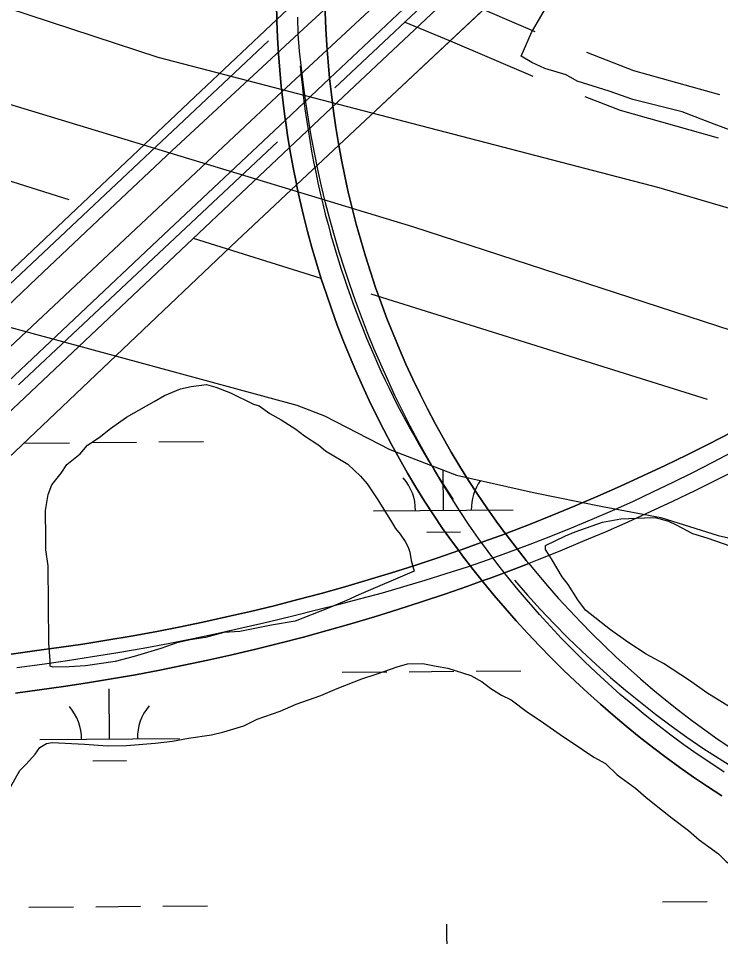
# Model space of a CAD drawing. Extents: x 3568792 to 3606828, y 529143 to 554785.
# Drawn here: x 3601854 to 3602357, y 537436 to 538094 of the extents above; entities that cross this region are included whole.
import ezdxf

# ---------------------------------------------------------------- set-up
doc = ezdxf.new("R2010")
doc.units = 0
for name, color, linetype in [('V-BRDG-OTLN', 7, 'Continuous'), ('V-ROAD-CNTR', 7, 'Continuous'), ('V-SITE-VEGE', 7, 'Continuous'), ('V-TOPO-SHOR', 7, 'Continuous'), ('V-WETL-SWMP', 7, 'Continuous')]:
    doc.layers.add(name, color=color, linetype=linetype)

msp = doc.modelspace()

# ---------------------------------------------------------------- linework, layer by layer
at = {"layer": 'V-BRDG-OTLN'}
for p, q in [((3602083.5, 538003.39), (3602235.84, 538146.44)), ((3602085.42, 537992.92), (3602083.5, 538003.39)), ((3602087.75, 537981.32), (3602085.42, 537992.92)), ((3602090.29, 537969.76), (3602087.75, 537981.32)), ((3602093.04, 537958.25), (3602090.29, 537969.76)), ((3602095.99, 537946.79), (3602093.04, 537958.25)), ((3602099.15, 537935.38), (3602095.99, 537946.79)), ((3602102.51, 537924.04), (3602099.15, 537935.38)), ((3602106.07, 537912.75), (3602102.51, 537924.04)), ((3602109.83, 537901.53), (3602106.07, 537912.75)), ((3602113.79, 537890.38), (3602109.83, 537901.53)), ((3602117.95, 537879.3), (3602113.79, 537890.38)), ((3602122.31, 537868.3), (3602117.95, 537879.3)), ((3602126.86, 537857.37), (3602122.31, 537868.3)), ((3602131.6, 537846.53), (3602126.86, 537857.37)), ((3602136.54, 537835.77), (3602131.6, 537846.53)), ((3602141.67, 537825.11), (3602136.54, 537835.77)), ((3602146.98, 537814.54), (3602141.67, 537825.11)), ((3602152.49, 537804.06), (3602146.98, 537814.54)), ((3602158.18, 537793.68), (3602152.49, 537804.06)), ((3602164.05, 537783.41), (3602158.18, 537793.68)), ((3602348.76, 537789.51), (3602364.45, 537797.56)), ((3602364.45, 537797.56), (3602348.76, 537789.51)), ((3602332.98, 537781.65), (3602348.76, 537789.51)), ((3602348.76, 537789.51), (3602332.98, 537781.65)), ((3602170.11, 537773.24), (3602164.05, 537783.41)), ((3602317.11, 537773.96), (3602332.98, 537781.65)), ((3602332.98, 537781.65), (3602317.11, 537773.96)), ((3602176.34, 537763.19), (3602170.11, 537773.24)), ((3602301.16, 537766.45), (3602317.11, 537773.96)), ((3602317.11, 537773.96), (3602301.16, 537766.45)), ((3602285.12, 537759.13), (3602301.16, 537766.45)), ((3602301.16, 537766.45), (3602285.12, 537759.13)), ((3602369.84, 537771.55), (3602354.14, 537763.55)), ((3602182.82, 537753.33), (3602176.34, 537763.19)), ((3602268.99, 537751.99), (3602285.12, 537759.13)), ((3602285.12, 537759.13), (3602268.99, 537751.99)), ((3602354.14, 537763.55), (3602338.35, 537755.73)), ((3602189.47, 537743.59), (3602182.82, 537753.33)), ((3602252.79, 537745.03), (3602268.99, 537751.99)), ((3602268.99, 537751.99), (3602252.79, 537745.03)), ((3602338.35, 537755.73), (3602322.47, 537748.09)), ((3602322.47, 537748.09), (3602306.51, 537740.62)), ((3602196.29, 537733.97), (3602189.47, 537743.59)), ((3602236.51, 537738.25), (3602252.79, 537745.03)), ((3602252.79, 537745.03), (3602236.51, 537738.25)), ((3602306.51, 537740.62), (3602290.46, 537733.34)), ((3602202.85, 537725.05), (3602196.29, 537733.97)), ((3602220.15, 537731.66), (3602236.51, 537738.25)), ((3602236.51, 537738.25), (3602220.15, 537731.66)), ((3602290.46, 537733.34), (3602274.33, 537726.24)), ((3602203.84, 537725.41), (3602220.15, 537731.66)), ((3602220.15, 537731.66), (3602203.84, 537725.41)), ((3602274.33, 537726.24), (3602258.12, 537719.33)), ((3602202.85, 537725.05), (3602203.84, 537725.41)), ((3602203.84, 537725.41), (3602202.85, 537725.05)), ((3602203.28, 537724.47), (3602202.85, 537725.05)), ((3602210.43, 537715.09), (3602203.28, 537724.47)), ((3602258.12, 537719.33), (3602241.84, 537712.6)), ((3602217.75, 537705.85), (3602210.43, 537715.09)), ((3602241.84, 537712.6), (3602225.48, 537706.06)), ((3602219.48, 537703.74), (3602217.75, 537705.85)), ((3602225.48, 537706.06), (3602219.48, 537703.74)), ((3602192.54, 537693.53), (3602209.04, 537699.7)), ((3602209.04, 537699.7), (3602219.48, 537703.74)), ((3602219.48, 537703.74), (3602225.23, 537696.73)), ((3602186.17, 537691.23), (3602192.54, 537693.53)), ((3602225.23, 537696.73), (3602232.88, 537687.75)), ((3602159.32, 537681.76), (3602175.96, 537687.55)), ((3602175.96, 537687.55), (3602186.17, 537691.23)), ((3602186.17, 537691.23), (3602187.02, 537690.16)), ((3602187.02, 537690.16), (3602186.17, 537691.23)), ((3602187.02, 537690.16), (3602194.73, 537680.81)), ((3602194.73, 537680.81), (3602187.02, 537690.16)), ((3602232.88, 537687.75), (3602240.68, 537678.91)), ((3602142.61, 537676.15), (3602159.32, 537681.76)), ((3602194.73, 537680.81), (3602202.6, 537671.59)), ((3602202.6, 537671.59), (3602194.73, 537680.81)), ((3602125.84, 537670.74), (3602142.61, 537676.15)), ((3602240.68, 537678.91), (3602248.64, 537670.21)), ((3602109.01, 537665.52), (3602125.84, 537670.74)), ((3602202.6, 537671.59), (3602210.61, 537662.5)), ((3602210.61, 537662.5), (3602202.6, 537671.59)), ((3602248.64, 537670.21), (3602256.74, 537661.65)), ((3602075.18, 537655.65), (3602092.13, 537660.49)), ((3602092.13, 537660.49), (3602109.01, 537665.52)), ((3602210.61, 537662.5), (3602218.78, 537653.55)), ((3602218.78, 537653.55), (3602210.61, 537662.5)), ((3602256.74, 537661.65), (3602265, 537653.23)), ((3602058.19, 537651.01), (3602075.18, 537655.65)), ((3602218.78, 537653.55), (3602227.1, 537644.74)), ((3602227.1, 537644.74), (3602218.78, 537653.55)), ((3602265, 537653.23), (3602273.41, 537644.96)), ((3602041.14, 537646.56), (3602058.19, 537651.01)), ((3602006.9, 537638.24), (3602024.04, 537642.3)), ((3602024.04, 537642.3), (3602041.14, 537646.56)), ((3602227.1, 537644.74), (3602235.56, 537636.07)), ((3602235.56, 537636.07), (3602227.1, 537644.74)), ((3602273.41, 537644.96), (3602281.96, 537636.85)), ((3601972.48, 537630.71), (3601989.71, 537634.38)), ((3601989.71, 537634.38), (3602006.9, 537638.24)), ((3602235.56, 537636.07), (3602244.17, 537627.54)), ((3602244.17, 537627.54), (3602235.56, 537636.07)), ((3602281.96, 537636.85), (3602290.65, 537628.88)), ((3601937.91, 537623.96), (3601955.22, 537627.23)), ((3601955.22, 537627.23), (3601972.48, 537630.71)), ((3602244.17, 537627.54), (3602252.91, 537619.16)), ((3602252.91, 537619.16), (3602244.17, 537627.54)), ((3602290.65, 537628.88), (3602299.48, 537621.08)), ((3601903.64, 537618.12), (3601920.79, 537620.94)), ((3601920.79, 537620.94), (3601937.91, 537623.96)), ((3602299.48, 537621.08), (3602308.45, 537613.43)), ((3601869.24, 537613.08), (3601886.45, 537615.5)), ((3601886.45, 537615.5), (3601903.64, 537618.12)), ((3602252.91, 537619.16), (3602261.8, 537610.92)), ((3602261.8, 537610.92), (3602252.91, 537619.16)), ((3601852, 537610.86), (3601869.24, 537613.08)), ((3602261.8, 537610.92), (3602270.83, 537602.83)), ((3602270.83, 537602.83), (3602261.8, 537610.92)), ((3602308.45, 537613.43), (3602317.55, 537605.94)), ((3602270.83, 537602.83), (3602279.98, 537594.9)), ((3602279.98, 537594.9), (3602270.83, 537602.83)), ((3602317.55, 537605.94), (3602326.78, 537598.61)), ((3602279.98, 537594.9), (3602289.27, 537587.12)), ((3602289.27, 537587.12), (3602279.98, 537594.9)), ((3602326.78, 537598.61), (3602336.15, 537591.45)), ((3602336.15, 537591.45), (3602345.63, 537584.46)), ((3602289.27, 537587.12), (3602298.7, 537579.51)), ((3602298.7, 537579.51), (3602289.27, 537587.12)), ((3602345.63, 537584.46), (3602355.24, 537577.64)), ((3602298.7, 537579.51), (3602308.24, 537572.05)), ((3602308.24, 537572.05), (3602298.7, 537579.51)), ((3602355.24, 537577.64), (3602364.96, 537570.99)), ((3602308.24, 537572.05), (3602317.91, 537564.75)), ((3602317.91, 537564.75), (3602308.24, 537572.05)), ((3602317.91, 537564.75), (3602327.7, 537557.61)), ((3602327.7, 537557.61), (3602317.91, 537564.75)), ((3602327.7, 537557.61), (3602337.6, 537550.64)), ((3602337.6, 537550.64), (3602327.7, 537557.61)), ((3602337.6, 537550.64), (3602347.63, 537543.84)), ((3602347.63, 537543.84), (3602337.6, 537550.64)), ((3602347.63, 537543.84), (3602357.76, 537537.21)), ((3602357.76, 537537.21), (3602347.63, 537543.84))]:
    msp.add_line(p, q, dxfattribs=at)
for points in [[(3601703.46, 537676.21), (3602090.81, 538042.26), (3602544.77, 538468.86), (3602577.78, 538501.03), (3602610.94, 538533.06), (3602644.23, 538564.94), (3602677.65, 538596.69), (3602710.12, 538627.26)], [(3601819.05, 537862.39), (3601867.23, 537908.18), (3601915.56, 537953.81), (3601964.03, 537999.29), (3602012.64, 538044.62), (3602061.4, 538089.79), (3602110.3, 538134.81), (3602159.35, 538179.67), (3602214.62, 538231.43), (3602269.72, 538283.37), (3602324.67, 538335.48), (3602379.45, 538387.76), (3602434.07, 538440.22), (3602488.52, 538492.85), (3602550.4, 538550.97), (3602612.22, 538609.17)], [(3602073.55, 538126.02), (3602039.09, 538093.48), (3602038.82, 538104.04)], [(3602038.82, 538104.04), (3602039.09, 538093.48), (3601980.41, 538038.07), (3601850.77, 537915.36)], [(3602359.52, 537554.15), (3602349.79, 537560.52), (3602340.17, 537567.07), (3602330.67, 537573.79), (3602321.3, 537580.68), (3602312.05, 537587.75), (3602302.93, 537594.97), (3602293.94, 537602.37), (3602285.09, 537609.92), (3602276.38, 537617.64), (3602267.81, 537625.51), (3602259.38, 537633.54), (3602251.09, 537641.71), (3602242.96, 537650.04), (3602234.98, 537658.51), (3602227.15, 537667.13), (3602219.48, 537675.88), (3602211.97, 537684.78), (3602204.63, 537693.81), (3602197.44, 537702.97), (3602190.43, 537712.26), (3602183.58, 537721.68), (3602176.91, 537731.21), (3602170.4, 537740.87), (3602164.08, 537750.64), (3602157.93, 537760.53), (3602151.96, 537770.53), (3602146.18, 537780.63), (3602140.28, 537791.36), (3602134.55, 537802.19), (3602129.01, 537813.12), (3602123.65, 537824.13), (3602118.48, 537835.23), (3602113.49, 537846.42), (3602108.68, 537857.69), (3602104.07, 537869.03), (3602099.64, 537880.45), (3602095.41, 537891.95), (3602091.36, 537903.51), (3602087.51, 537915.14), (3602083.85, 537926.83), (3602080.39, 537938.58), (3602077.13, 537950.39), (3602074.06, 537962.25), (3602071.19, 537974.16), (3602068.51, 537986.11), (3602066.04, 537998.11), (3602063.76, 538010.15), (3602061.69, 538022.22), (3602059.81, 538034.33), (3602058.14, 538046.46), (3602056.67, 538058.62), (3602055.41, 538070.81), (3602054.34, 538083.01), (3602054.07, 538095.2)], [(3601846.93, 537779.45), (3602010.79, 537935.11), (3602053.28, 537975.01), (3602055.58, 537964.39), (3602058.26, 537952.95), (3602061.14, 537941.57), (3602064.21, 537930.24), (3602067.47, 537918.96), (3602070.92, 537907.74), (3602074.57, 537896.58), (3602078.4, 537885.48), (3602082.42, 537874.45), (3602086.63, 537863.49), (3602091.03, 537852.6), (3602095.61, 537841.79), (3602100.38, 537831.06), (3602105.32, 537820.42), (3602110.45, 537809.85), (3602115.75, 537799.38), (3602121.24, 537789), (3602126.9, 537778.72), (3602132.74, 537768.53), (3602138.74, 537758.45), (3602144.93, 537748.46), (3602151.27, 537738.59), (3602157.79, 537728.83), (3602164.85, 537718.98), (3602169.36, 537712.91), (3602154.48, 537707.8), (3602137.9, 537702.31), (3602121.25, 537697.01), (3602104.55, 537691.91), (3602087.78, 537687), (3602070.96, 537682.29), (3602054.09, 537677.77), (3602037.16, 537673.44), (3602020.19, 537669.32), (3602003.17, 537665.39), (3601986.11, 537661.65), (3601969, 537658.12), (3601951.86, 537654.79), (3601934.68, 537651.65), (3601917.46, 537648.71), (3601900.22, 537645.98), (3601882.94, 537643.44), (3601865.63, 537641.11), (3601848.76, 537638.7)], [(3602294.04, 537748.23), (3602308.48, 537754.95), (3602322.83, 537761.86), (3602337.08, 537768.96), (3602351.25, 537776.25), (3602365.32, 537783.72)], [(3601852.85, 537629.24), (3601871, 537631.62), (3601889.12, 537634.19), (3601907.21, 537636.96), (3601925.27, 537639.93), (3601943.31, 537643.1), (3601961.3, 537646.47), (3601979.26, 537650.03), (3601997.18, 537653.8), (3602015.06, 537657.76), (3602032.89, 537661.92), (3602050.67, 537666.27), (3602068.41, 537670.82), (3602083.89, 537674.58), (3602099.31, 537678.55), (3602114.69, 537682.72), (3602130, 537687.09), (3602145.26, 537691.66), (3602160.46, 537696.43), (3602175.59, 537701.4), (3602190.66, 537706.57), (3602205.65, 537711.94), (3602220.58, 537717.5), (3602235.43, 537723.26), (3602250.2, 537729.21), (3602264.9, 537735.36), (3602279.51, 537741.7), (3602294.04, 537748.23)], [(3601848.76, 537638.7), (3601865.63, 537641.11), (3601882.94, 537643.44), (3601900.22, 537645.98), (3601917.46, 537648.71), (3601934.68, 537651.65), (3601951.86, 537654.79), (3601969, 537658.12), (3601986.11, 537661.65), (3602003.17, 537665.39), (3602020.19, 537669.32), (3602037.16, 537673.44), (3602054.09, 537677.77), (3602070.96, 537682.29), (3602087.78, 537687), (3602104.55, 537691.91), (3602121.25, 537697.01), (3602137.9, 537702.31), (3602154.48, 537707.8), (3602169.36, 537712.91), (3602172.08, 537709.25), (3602179.47, 537699.64), (3602186.17, 537691.23), (3602175.96, 537687.55), (3602159.32, 537681.76), (3602142.61, 537676.15), (3602125.84, 537670.74), (3602109.01, 537665.52), (3602092.13, 537660.49), (3602075.18, 537655.65), (3602058.19, 537651.01), (3602041.14, 537646.56), (3602024.04, 537642.3), (3602006.9, 537638.24), (3601989.71, 537634.38), (3601972.48, 537630.71), (3601955.22, 537627.23), (3601937.91, 537623.96), (3601920.79, 537620.94), (3601903.64, 537618.12), (3601886.45, 537615.5), (3601869.24, 537613.08), (3601852, 537610.86)]]:
    msp.add_lwpolyline(points, dxfattribs=at)
for points in [[(3602259.61, 538243.58), (3602075.13, 538071.89), (3602074.89, 538075.04), (3602074.23, 538086.86), (3602073.77, 538098.69), (3602073.53, 538110.52), (3602073.5, 538122.35), (3602073.55, 538126.02), (3602110.2, 538160.62), (3602199.48, 538244.72), (3602199.94, 538244.72), (3602217.38, 538244.65), (3602234.82, 538244.36), (3602252.25, 538243.87)], [(3602280.02, 538242.64), (3602223, 538188.96), (3602076.87, 538051.27), (3602076.85, 538051.45), (3602075.77, 538063.24), (3602075.13, 538071.89), (3602259.61, 538243.58), (3602269.68, 538243.17)], [(3602334.61, 538239.5), (3602235.84, 538146.44), (3602083.5, 538003.39), (3602083.29, 538004.56), (3602081.37, 538016.24), (3602079.65, 538027.95), (3602078.15, 538039.69), (3602076.87, 538051.27), (3602223, 538188.96), (3602280.02, 538242.64), (3602287.09, 538242.27), (3602304.5, 538241.15), (3602321.76, 538240.29)], [(3602075.13, 538071.89), (3602042.74, 538041.75), (3602042.32, 538045.45), (3602041.22, 538057.14), (3602040.32, 538068.85), (3602039.62, 538080.57), (3602039.12, 538092.3), (3602039.09, 538093.48), (3602073.55, 538126.02), (3602073.5, 538122.35), (3602073.53, 538110.52), (3602073.77, 538098.69), (3602074.23, 538086.86), (3602074.89, 538075.04)], [(3602042.74, 538041.75), (3602020.19, 538020.76), (3601839.95, 537851.45), (3601839.05, 537857.41), (3601837.09, 537869.17), (3601834.92, 537880.89), (3601832.56, 537892.58), (3601831.51, 537897.34), (3601850.77, 537915.36), (3601980.41, 538038.07), (3602039.09, 538093.48), (3602039.12, 538092.3), (3602039.62, 538080.57), (3602040.32, 538068.85), (3602041.22, 538057.14), (3602042.32, 538045.45)], [(3602076.87, 538051.27), (3602045.22, 538021.45), (3602045.12, 538022.14), (3602043.62, 538033.78), (3602042.74, 538041.75), (3602075.13, 538071.89), (3602075.77, 538063.24), (3602076.85, 538051.45)], [(3602083.5, 538003.39), (3602053.28, 537975.01), (3602053.1, 537975.86), (3602050.81, 537987.38), (3602048.72, 537998.93), (3602046.82, 538010.52), (3602045.22, 538021.45), (3602076.87, 538051.27), (3602078.15, 538039.69), (3602079.65, 538027.95), (3602081.37, 538016.24), (3602083.29, 538004.56)], [(3602045.22, 538021.45), (3601953.89, 537935.38), (3601842.77, 537830.34), (3601842.38, 537833.81), (3601840.81, 537845.63), (3601839.95, 537851.45), (3602020.19, 538020.76), (3602042.74, 538041.75), (3602043.62, 538033.78), (3602045.12, 538022.14)], [(3602053.28, 537975.01), (3602010.79, 537935.11), (3601846.93, 537779.45), (3601846.6, 537786.96), (3601845.85, 537798.65), (3601844.9, 537810.31), (3601843.74, 537821.96), (3601842.77, 537830.34), (3601953.89, 537935.38), (3602045.22, 538021.45), (3602046.82, 538010.52), (3602048.72, 537998.93), (3602050.81, 537987.38), (3602053.1, 537975.86)], [(3602202.85, 537725.05), (3602187.46, 537719.35), (3602171.01, 537713.48), (3602169.36, 537712.91), (3602164.85, 537718.98), (3602157.79, 537728.83), (3602151.27, 537738.59), (3602144.93, 537748.46), (3602138.74, 537758.45), (3602132.74, 537768.53), (3602126.9, 537778.72), (3602121.24, 537789), (3602115.75, 537799.38), (3602110.45, 537809.85), (3602105.32, 537820.42), (3602100.38, 537831.06), (3602095.61, 537841.79), (3602091.03, 537852.6), (3602086.63, 537863.49), (3602082.42, 537874.45), (3602078.4, 537885.48), (3602074.57, 537896.58), (3602070.92, 537907.74), (3602067.47, 537918.96), (3602064.21, 537930.24), (3602061.14, 537941.57), (3602058.26, 537952.95), (3602055.58, 537964.39), (3602053.28, 537975.01), (3602083.5, 538003.39), (3602085.42, 537992.92), (3602087.75, 537981.32), (3602090.29, 537969.76), (3602093.04, 537958.25), (3602095.99, 537946.79), (3602099.15, 537935.38), (3602102.51, 537924.04), (3602106.07, 537912.75), (3602109.83, 537901.53), (3602113.79, 537890.38), (3602117.95, 537879.3), (3602122.31, 537868.3), (3602126.86, 537857.37), (3602131.6, 537846.53), (3602136.54, 537835.77), (3602141.67, 537825.11), (3602146.98, 537814.54), (3602152.49, 537804.06), (3602158.18, 537793.68), (3602164.05, 537783.41), (3602170.11, 537773.24), (3602176.34, 537763.19), (3602182.82, 537753.33), (3602189.47, 537743.59), (3602196.29, 537733.97)], [(3602219.48, 537703.74), (3602209.04, 537699.7), (3602192.54, 537693.53), (3602186.17, 537691.23), (3602179.47, 537699.64), (3602172.08, 537709.25), (3602169.36, 537712.91), (3602171.01, 537713.48), (3602187.46, 537719.35), (3602202.85, 537725.05), (3602203.28, 537724.47), (3602210.43, 537715.09), (3602217.75, 537705.85)]]:
    msp.add_lwpolyline(points, close=True, dxfattribs=at)
at = {"layer": 'V-ROAD-CNTR'}
for points in [[(3602080.58, 538044.46), (3602707.18, 538633.49)], [(3602131.93, 538124.39), (3602138, 538121.07), (3602174.84, 538105.84), (3602223.81, 538085.02)], [(3602130.38, 538091.76), (3602163.24, 538078.17), (3602222.55, 538052.96)], [(3601843.72, 537899.75), (3602033.17, 538078.28)], [(3602260.93, 538070.11), (3602294.46, 538057.03), (3602356.06, 538039.66)], [(3602259.79, 538038.36), (3602284.92, 538028.55), (3602355.2, 538008.73)], [(3601854.17, 537831.63), (3602039.52, 538005.86)], [(3601809.69, 537989.88), (3601890.21, 537964.65)], [(3601979.28, 537936.73), (3602070.55, 537908.13)], [(3602106.53, 537896.85), (3602347.39, 537821.35)], [(3602205.65, 537711.94), (3602220.58, 537717.5), (3602235.43, 537723.26), (3602250.2, 537729.21), (3602264.9, 537735.36), (3602279.51, 537741.7), (3602294.04, 537748.23), (3602308.48, 537754.95), (3602322.83, 537761.86), (3602337.08, 537768.96), (3602351.25, 537776.25), (3602365.32, 537783.72)], [(3601852.85, 537629.24), (3601871, 537631.62), (3601889.12, 537634.19), (3601907.21, 537636.96), (3601925.27, 537639.93), (3601943.31, 537643.1), (3601961.3, 537646.47), (3601979.26, 537650.03), (3601997.18, 537653.8), (3602015.06, 537657.76), (3602032.89, 537661.92), (3602050.67, 537666.27), (3602068.41, 537670.82), (3602083.89, 537674.58), (3602099.31, 537678.55), (3602114.69, 537682.72), (3602130, 537687.09), (3602145.26, 537691.66), (3602160.46, 537696.43), (3602175.59, 537701.4), (3602190.66, 537706.57), (3602205.65, 537711.94)]]:
    msp.add_lwpolyline(points, dxfattribs=at)
for start, end in [(184.85901, 195.63845), (195.58231, 213.99198), (220.35579, 259.34103)]:
    msp.add_arc((3602708.4, 538115.67), 654.84, start, end, dxfattribs=at)
at = {"layer": 'V-SITE-VEGE'}
for points in [[(3602384.54, 538006.68), (3602352.3, 538018.52), (3602329.26, 538027.42), (3602293.99, 538036.17), (3602277.1, 538042.08), (3602254.08, 538049.45), (3602246.38, 538053.94), (3602231.04, 538058.35), (3602221.81, 538062.82), (3602214.11, 538067.32), (3602221.55, 538084.23), (3602230.54, 538099.62)], [(3602366.41, 537599.04), (3602347.1, 537611.12), (3602334.68, 537619.87), (3602316.06, 537631.96), (3602303.67, 537638.66), (3602290.56, 537647.39), (3602278.14, 537656.14), (3602260.18, 537670.29), (3602254.62, 537677.75), (3602247.64, 537688.61), (3602243.47, 537694.04), (3602235.79, 537706.95), (3602231.6, 537713.74), (3602231.57, 537716.47), (3602245.85, 537723.49), (3602252.66, 537726.31), (3602272.42, 537733.39), (3602285.39, 537735.59), (3602302.49, 537736.49), (3602310.01, 537736.58), (3602319.63, 537733.95), (3602325.13, 537731.28), (3602336.84, 537725.27), (3602347.14, 537721.97), (3602364.32, 537716.02)], [(3601845.08, 537537.35), (3601855.13, 537555.26), (3601859.86, 537560.11), (3601865.93, 537567.02), (3601869.3, 537571.85), (3601874.05, 537574.65), (3601878.15, 537575.38), (3601901.43, 537574.29), (3601917.86, 537573.12), (3601931.55, 537573.28), (3601952.05, 537574.9), (3601964.35, 537576.41), (3601975.96, 537578.61), (3601992.35, 537580.86), (3602001.22, 537583.02), (3602015.54, 537587.29), (3602025.06, 537592.2), (3602041.41, 537597.87), (3602052.98, 537602.8), (3602070.7, 537609.17), (3602082.27, 537614.09), (3602099.98, 537621.15), (3602110.88, 537624.7), (3602125.19, 537629.67), (3602132.69, 537631.81), (3602143.64, 537631.94), (3602153.24, 537630), (3602161.46, 537628.73), (3602177.95, 537623.46), (3602186.22, 537618.77), (3602192.43, 537614.05), (3602200.01, 537609.35), (3602206.9, 537606.02), (3602218.64, 537597.26), (3602227.6, 537591.21), (3602242.09, 537581.12), (3602257.96, 537570.36), (3602266.23, 537564.99)], [(3602266.23, 537564.99), (3602274.5, 537560.3), (3602282.81, 537552.19), (3602295.92, 537542.77), (3602303.53, 537536.02), (3602315.28, 537526.58), (3602322.18, 537521.19), (3602333.92, 537512.44), (3602341.53, 537505.68), (3602355.33, 537495.59), (3602360.87, 537490.18), (3602372.6, 537482.11), (3602379.49, 537478.09), (3602387.77, 537472.71), (3602394.66, 537468.69), (3602405, 537461.97), (3602413.95, 537457.29), (3602426.35, 537451.28), (3602433.22, 537448.62), (3602442.14, 537446)]]:
    msp.add_lwpolyline(points, dxfattribs=at)
msp.add_lwpolyline([(3602097.88, 537681.34), (3602089.04, 537677.13), (3602075.42, 537671.49), (3602052.27, 537662.32), (3602035.2, 537659.38), (3602012.67, 537655), (3602001.05, 537654.18), (3601988.09, 537650.6), (3601977.16, 537649.1), (3601967.61, 537646.93), (3601956.03, 537642.69), (3601936.94, 537636.98), (3601923.29, 537633.4), (3601902.12, 537630.41), (3601890.5, 537629.58), (3601878.87, 537629.44), (3601876.81, 537630.1), (3601876.76, 537634.2), (3601875.92, 537646.51), (3601875.26, 537701.92), (3601873.75, 537713.54), (3601873.65, 537721.75), (3601873.41, 537741.59), (3601875.33, 537753.24), (3601877.98, 537760.12), (3601884.72, 537768.41), (3601888.75, 537774.62), (3601898.24, 537782.26), (3601903.64, 537788.48), (3601911.79, 537794.05), (3601919.92, 537800.31), (3601931.45, 537808.66), (3601940.29, 537813.55), (3601951.16, 537819.84), (3601958.64, 537824.04), (3601970.21, 537828.97), (3601977.72, 537830.43), (3601988.65, 537831.93), (3601995.51, 537829.95), (3602005.83, 537825.97), (3602022.34, 537817.96), (3602026.46, 537816.64), (3602034.05, 537811.26), (3602042.32, 537806.57), (3602052.67, 537799.85), (3602058.88, 537795.14), (3602069.23, 537788.42), (3602074.07, 537784.37), (3602089.91, 537774.98), (3602098.92, 537766.2), (3602103.77, 537760.78), (3602111.43, 537749.24), (3602121.2, 537733.62), (3602124, 537728.86), (3602127.47, 537724.8), (3602130.95, 537719.37), (3602133.06, 537715.29), (3602134.46, 537711.88), (3602135.22, 537705.73), (3602137.37, 537698.23)], close=True, dxfattribs=at)
at = {"layer": 'V-TOPO-SHOR'}
for points in [[(3599303.17, 538933.16), (3599684.99, 538806.87), (3600115.15, 538684), (3600350.49, 538593.89), (3600439.2, 538551.33), (3600861.92, 538416.05), (3601256.09, 538288.96), (3601614.78, 538178.13), (3601953.95, 538066.51), (3602312.62, 537973.13), (3602554.94, 537901.88), (3602670.31, 537851.1), (3602717.12, 537838.46)], [(3602717.78, 537764.33), (3602677.27, 537776.83), (3602447.9, 537843.31), (3602136.56, 537944.84), (3601791.02, 538049.75), (3601374.06, 538179.41), (3600991.38, 538298.1), (3600507.58, 538464.9), (3600284, 538523.86), (3600247.76, 538540.49), (3600206.62, 538570.35), (3600171.33, 538586.99), (3599927.93, 538637.18), (3599524.29, 538763.21), (3599273.92, 538841.76)]]:
    msp.add_lwpolyline(points, dxfattribs=at)
at = {"layer": 'V-WETL-SWMP'}
for p, q in [((3601440.31, 537983.83), (3602053.35, 537817.19)), ((3602053.35, 537817.19), (3602073.29, 537809.57)), ((3602073.29, 537809.57), (3602120.05, 537785.48)), ((3601858.65, 537790), (3601890.65, 537790.27)), ((3601906.65, 537790.4), (3601938.65, 537790.67)), ((3601954.65, 537790.81), (3601986.65, 537791.08)), ((3602120.05, 537785.48), (3602167.69, 537767.08)), ((3602158.39, 537741.78), (3602158.14, 537770.77)), ((3602167.69, 537767.08), (3602222.85, 537754.47)), ((3602222.85, 537754.47), (3602272.29, 537744.63)), ((3602108.39, 537741.36), (3602208.39, 537742.21)), ((3602272.29, 537744.63), (3602314.11, 537736.6)), ((3602314.11, 537736.6), (3602355.05, 537723.81)), ((3602146.52, 537726.25), (3602170.52, 537726.45)), ((3602355.05, 537723.81), (3602406.4, 537712.1)), ((3602085.96, 537625.74), (3602117.95, 537626.01)), ((3602133.95, 537626.14), (3602165.95, 537626.41)), ((3602181.95, 537626.55), (3602213.95, 537626.82)), ((3601919.29, 537577.9), (3601918.99, 537613.9)), ((3601869.29, 537577.48), (3601969.29, 537578.32)), ((3601907.42, 537562.37), (3601931.42, 537562.57)), ((3601861.46, 537457.34), (3601893.46, 537457.61)), ((3601909.46, 537457.74), (3601941.46, 537458.01)), ((3601957.46, 537458.15), (3601989.46, 537458.42)), ((3602315.35, 537461.16), (3602347.35, 537461.43)), ((3602161.19, 537409.12), (3602160.89, 537445.12))]:
    msp.add_line(p, q, dxfattribs=at)
for centre, start, end in [((3602103.14, 537741.79), 359.71153, 41.25519), ((3602213.62, 537742.72), 144.59066, 181.25518), ((3601864.04, 537577.91), 359.71153, 41.25519), ((3601974.53, 537578.84), 139.71152, 181.25518)]:
    msp.add_arc(centre, 35.25, start, end, dxfattribs=at)

doc.saveas('drawing.dxf')
